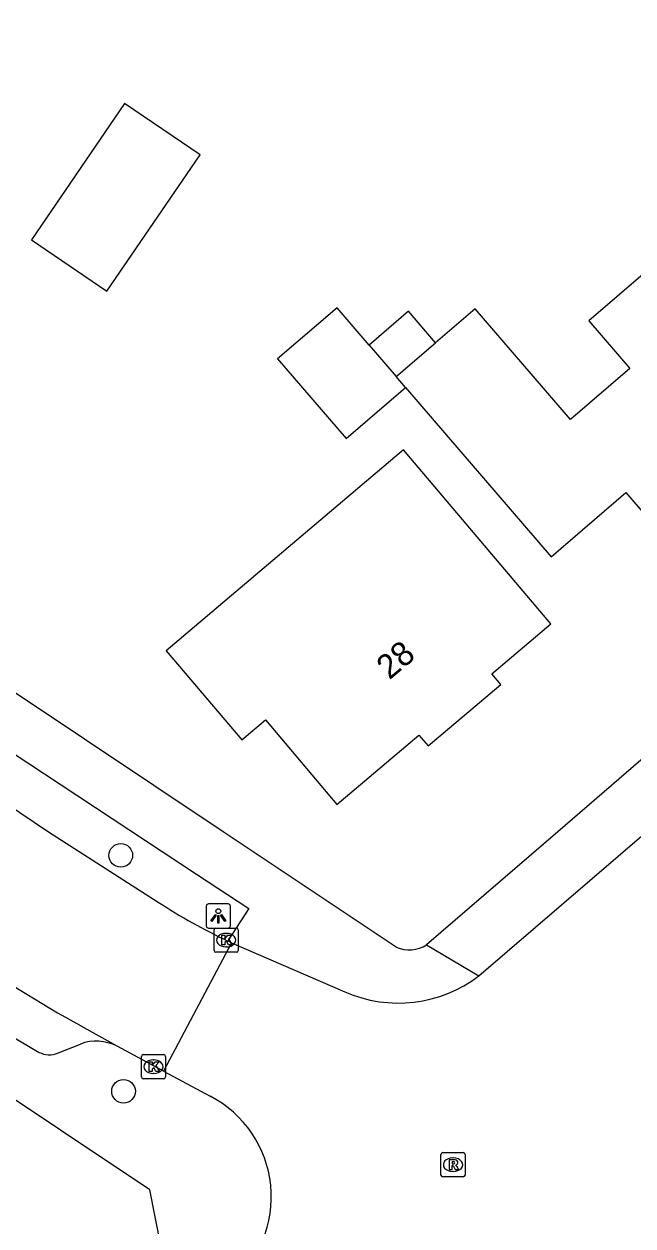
# Model space of a CAD drawing. Extents: x 161772 to 163123, y 383092 to 383917.
# Drawn here: x 162409.94 to 162435.16, y 383483.68 to 383533.43 of the extents above; entities that cross this region are included whole.
import ezdxf

# ---------------------------------------------------------------- set-up
doc = ezdxf.new("R2010")
doc.units = 0
for name, color, linetype in [('IMGEO_Boom', 7, 'Continuous'), ('IMGEO_Kolk', 7, 'Continuous'), ('IMGEO_Lichtpunt', 7, 'Continuous'), ('IMGEO_Pand', 7, 'Continuous'), ('IMGEO_Pand_nummerreeks', 7, 'Continuous'), ('IMGEO_Rijbaan_lokaal_gesloten', 7, 'Continuous'), ('IMGEO_Rijbaan_lokaal_open', 7, 'Continuous'), ('IMGEO_Rioolput', 7, 'Continuous'), ('IMGEO_Voetpad_open', 7, 'Continuous')]:
    doc.layers.add(name, color=color, linetype=linetype)

msp = doc.modelspace()

# ---------------------------------------------------------------- linework, layer by layer
at = {"layer": 'IMGEO_Boom'}
for centre in [(162413.947, 383499.021), (162414.061, 383489.255)]:
    msp.add_circle(centre, 0.489, dxfattribs=at)
at = {"layer": 'IMGEO_Kolk'}
for p, q in [((162417.812, 383495.085), (162417.812, 383495.937)), ((162417.887, 383496.011), (162418.739, 383496.011)), ((162418.3, 383495.791), (162418.325, 383495.791)), ((162418.813, 383495.937), (162418.813, 383495.085)), ((162418.739, 383495.011), (162417.887, 383495.011)), ((162418.323, 383495.231), (162418.298, 383495.231)), ((162414.801, 383489.847), (162414.801, 383490.699)), ((162414.876, 383490.773), (162415.728, 383490.773)), ((162415.289, 383490.553), (162415.314, 383490.553)), ((162415.802, 383490.699), (162415.802, 383489.847)), ((162415.312, 383489.993), (162415.287, 383489.993)), ((162415.728, 383489.773), (162414.876, 383489.773))]:
    msp.add_line(p, q, dxfattribs=at)
for points in [[(162417.812, 383495.085), (162417.812, 383495.937)], [(162417.887, 383496.011), (162418.739, 383496.011)], [(162418.813, 383495.937), (162418.813, 383495.085)], [(162418.133, 383495.711), (162418.256, 383495.711), (162418.256, 383495.56), (162418.386, 383495.711), (162418.55, 383495.711), (162418.404, 383495.56), (162418.557, 383495.311), (162418.405, 383495.311), (162418.32, 383495.475), (162418.256, 383495.408), (162418.256, 383495.311), (162418.133, 383495.311), (162418.133, 383495.711)], [(162418.739, 383495.011), (162417.887, 383495.011)], [(162414.801, 383489.847), (162414.801, 383490.699)], [(162414.876, 383490.773), (162415.728, 383490.773)], [(162415.122, 383490.473), (162415.245, 383490.473), (162415.245, 383490.322), (162415.375, 383490.473), (162415.539, 383490.473), (162415.393, 383490.322), (162415.546, 383490.073), (162415.394, 383490.073), (162415.309, 383490.237), (162415.245, 383490.17), (162415.245, 383490.073), (162415.122, 383490.073), (162415.122, 383490.473)], [(162415.802, 383490.699), (162415.802, 383489.847)], [(162415.728, 383489.773), (162414.876, 383489.773)]]:
    msp.add_lwpolyline(points, dxfattribs=at)
for centre, start, end in [((162417.889, 383495.935), 91.552, 178.448), ((162417.889, 383495.935), 91.552, 178.448), ((162418.737, 383495.935), 1.552, 88.448), ((162418.737, 383495.935), 1.552, 88.448), ((162417.889, 383495.087), 181.552, 268.448), ((162417.889, 383495.087), 181.552, 268.448), ((162418.737, 383495.087), 271.552, 358.448), ((162418.737, 383495.087), 271.552, 358.448), ((162414.878, 383490.697), 91.552, 178.448), ((162414.878, 383490.697), 91.552, 178.448), ((162415.726, 383490.697), 1.552, 88.448), ((162415.726, 383490.697), 1.552, 88.448), ((162414.878, 383489.849), 181.552, 268.448), ((162414.878, 383489.849), 181.552, 268.448), ((162415.726, 383489.849), 271.552, 358.448), ((162415.726, 383489.849), 271.552, 358.448)]:
    msp.add_arc(centre, 0.0765, start, end, dxfattribs=at)
for centre, major_axis, ratio, start_param, end_param in [((162418.299, 383495.511), (-0.387, 0.002), 0.722429, 4.712389, 7.853982), ((162418.324, 383495.511), (-0.39, 0.002), 0.717154, 1.570796, 4.712389), ((162415.288, 383490.273), (-0.387, 0.002), 0.722429, 4.712389, 7.853982), ((162415.313, 383490.273), (-0.39, 0.002), 0.717154, 1.570796, 4.712389)]:
    msp.add_ellipse(centre, major_axis=major_axis, ratio=ratio, start_param=start_param, end_param=end_param, dxfattribs=at)
at = {"layer": 'IMGEO_Lichtpunt'}
for p, q in [((162417.489, 383496.913), (162417.489, 383496.106)), ((162417.489, 383496.913), (162417.489, 383496.106)), ((162418.391, 383497.008), (162417.583, 383497.008)), ((162418.391, 383497.008), (162417.583, 383497.008)), ((162418.485, 383496.106), (162418.485, 383496.913)), ((162418.485, 383496.106), (162418.485, 383496.913)), ((162417.583, 383496.012), (162418.391, 383496.012)), ((162417.583, 383496.012), (162418.391, 383496.012))]:
    msp.add_line(p, q, dxfattribs=at)
for points in [[(162417.863, 383496.577), (162417.902, 383496.549), (162417.714, 383496.287), (162417.676, 383496.314), (162417.863, 383496.577)], [(162417.965, 383496.529), (162418.012, 383496.529), (162418.012, 383496.207), (162417.965, 383496.207), (162417.965, 383496.529)], [(162418.075, 383496.549), (162418.113, 383496.576), (162418.3, 383496.314), (162418.261, 383496.286), (162418.075, 383496.549)]]:
    msp.add_lwpolyline(points, dxfattribs=at)
msp.add_circle((162417.988, 383496.711), 0.0994, dxfattribs=at)
for centre, start, end in [((162417.583, 383496.913), 90, 180), ((162417.583, 383496.913), 90, 180), ((162418.391, 383496.913), 0, 90), ((162418.391, 383496.913), 0, 90), ((162417.583, 383496.106), 180, 270), ((162417.583, 383496.106), 180, 270), ((162418.391, 383496.106), 270, 0), ((162418.391, 383496.106), 270, 360)]:
    msp.add_arc(centre, 0.0946, start, end, dxfattribs=at)
at = {"layer": 'IMGEO_Pand'}
for points in [[(162413.371, 383522.37), (162417.228, 383528.014), (162414.104, 383530.149), (162410.247, 383524.505), (162413.371, 383522.37)], [(162436.844, 383524.173), (162436.75, 383524.093), (162433.324, 383521.146), (162435.022, 383519.173), (162432.564, 383517.058), (162428.616, 383521.645), (162426.986, 383520.242)], [(162424.234, 383520.144), (162422.904, 383521.69), (162420.44, 383519.57), (162423.277, 383516.272), (162425.74, 383518.391)], [(162426.986, 383520.242), (162425.864, 383521.546), (162424.234, 383520.144)], [(162425.356, 383518.839), (162426.986, 383520.242)], [(162424.234, 383520.144), (162425.356, 383518.839)], [(162425.74, 383518.391), (162425.356, 383518.839)], [(162425.74, 383518.391), (162431.773, 383511.379), (162434.864, 383514.039), (162438.909, 383509.337), (162445.06, 383514.63), (162444.707, 383515.04)], [(162422.898, 383501.127), (162426.294, 383504.003), (162426.677, 383503.551), (162429.685, 383506.099), (162429.312, 383506.539), (162431.752, 383508.605), (162425.654, 383515.806), (162415.83, 383507.489), (162418.955, 383503.798), (162419.935, 383504.627), (162422.898, 383501.127)]]:
    msp.add_lwpolyline(points, dxfattribs=at)
at = {"layer": 'IMGEO_Rijbaan_lokaal_gesloten'}
for points in [[(162404.125, 383504.54), (162404.195, 383504.494), (162406.79, 383502.794), (162410.958, 383500), (162415.501, 383497.08)], [(162418.538, 383495.404), (162415.716, 383490.087)], [(162418.384, 383495.476), (162418.538, 383495.404)], [(162413.794, 383491.119), (162412.302, 383491.957)], [(162415.716, 383490.087), (162413.794, 383491.119)]]:
    msp.add_lwpolyline(points, dxfattribs=at)
for centre, radius, start, end in [((162428.804, 383517.598), 24.454, 237.042, 244.778), ((162441.367, 383544.326), 59.894, 235.26876, 240.96925)]:
    msp.add_arc(centre, radius, start, end, dxfattribs=at)
at = {"layer": 'IMGEO_Rijbaan_lokaal_open'}
for points in [[(162428.778, 383494.029), (162435.72, 383500), (162437.045, 383501.14)], [(162418.538, 383495.404), (162423.223, 383493.366)], [(162415.716, 383490.087), (162417.654, 383489.046)]]:
    msp.add_lwpolyline(points, dxfattribs=at)
for centre, radius, start, end in [((162425.433, 383498.455), 5.548, 246.5273, 307.085), ((162415.493, 383484.886), 4.688, 309.0878, 62.553)]:
    msp.add_arc(centre, radius, start, end, dxfattribs=at)
at = {"layer": 'IMGEO_Rioolput'}
for p, q in [((162427.205, 383485.789), (162427.205, 383486.641)), ((162427.28, 383486.715), (162428.132, 383486.715)), ((162427.693, 383486.495), (162427.718, 383486.495)), ((162428.206, 383486.641), (162428.206, 383485.789)), ((162427.716, 383485.935), (162427.691, 383485.935)), ((162428.132, 383485.715), (162427.28, 383485.715))]:
    msp.add_line(p, q, dxfattribs=at)
for points in [[(162427.205, 383485.789), (162427.205, 383486.641)], [(162427.28, 383486.715), (162428.132, 383486.715)], [(162427.794, 383486.413), (162427.542, 383486.415), (162427.542, 383486.015)], [(162427.72, 383486.334), (162427.666, 383486.334), (162427.666, 383486.253)], [(162428.206, 383486.641), (162428.206, 383485.789)], [(162427.542, 383486.015), (162427.666, 383486.015), (162427.666, 383486.177), (162427.677, 383486.177)], [(162427.666, 383486.253), (162427.718, 383486.253)], [(162427.724, 383486.148), (162427.795, 383486.015), (162427.935, 383486.015), (162427.87, 383486.141)], [(162428.132, 383485.715), (162427.28, 383485.715)]]:
    msp.add_lwpolyline(points, dxfattribs=at)
for centre, radius, start, end in [((162427.282, 383486.639), 0.0765, 91.552, 178.448), ((162427.282, 383486.639), 0.0765, 91.552, 178.448), ((162427.726, 383486.238), 0.0964, 77.0061, 93.1865), ((162427.74, 383486.295), 0.0378, 276.6634, 79.6772), ((162427.793, 383486.303), 0.109, 350.3612, 89.416), ((162428.13, 383486.639), 0.0765, 1.552, 88.448), ((162428.13, 383486.639), 0.0765, 1.552, 88.448), ((162427.676, 383486.124), 0.0533, 26.0293, 88.6989), ((162427.702, 383486.442), 0.19, 274.7715, 282.9687), ((162427.791, 383486.303), 0.112, 277.5842, 350.9817), ((162427.775, 383486.088), 0.108, 29.5134, 73.7905), ((162427.282, 383485.791), 0.0765, 181.552, 268.448), ((162427.282, 383485.791), 0.0765, 181.552, 268.448), ((162428.13, 383485.791), 0.0765, 271.552, 358.448), ((162428.13, 383485.791), 0.0765, 271.552, 358.448)]:
    msp.add_arc(centre, radius, start, end, dxfattribs=at)
for centre, major_axis, ratio, start_param, end_param in [((162427.692, 383486.215), (-0.387, 0.002), 0.722429, 4.712389, 7.853982), ((162427.717, 383486.215), (-0.39, 0.002), 0.717154, 1.570796, 4.712389)]:
    msp.add_ellipse(centre, major_axis=major_axis, ratio=ratio, start_param=start_param, end_param=end_param, dxfattribs=at)
at = {"layer": 'IMGEO_Voetpad_open'}
for points in [[(162548.918, 383628.126), (162543.804, 383623.317), (162526.947, 383607.122), (162500, 383574.599), (162483.744, 383554.98), (162462.704, 383536.779), (162467.807, 383530.859), (162432.045, 383500), (162426.613, 383495.312)], [(162425.357, 383495.215), (162418.191, 383500), (162375.184, 383528.714)], [(162415.606, 383482.867), (162415.154, 383485.181), (162392.934, 383500), (162369.796, 383515.431)], [(162404.404, 383504.955), (162405.174, 383506.099), (162417.08, 383498.245), (162419.246, 383496.818), (162418.384, 383495.476)], [(162398.456, 383498.732), (162407.701, 383492.642), (162409.387, 383491.566), (162410.568, 383490.866)], [(162426.613, 383495.312), (162428.778, 383494.029)], [(162411.333, 383490.832), (162412.273, 383491.21)]]:
    msp.add_lwpolyline(points, dxfattribs=at)
for centre, radius, start, end in [((162425.891, 383496.486), 1.378, 247.2258, 301.6065), ((162412.933, 383489.489), 1.844, 62.1684, 110.9839), ((162410.989, 383491.712), 0.945, 243.5433, 291.3671)]:
    msp.add_arc(centre, radius, start, end, dxfattribs=at)

# ---------------------------------------------------------------- texts
at = {"layer": 'IMGEO_Pand_nummerreeks'}
msp.add_text('28', height=1, rotation=40.1841, dxfattribs=at).set_placement((162425.072, 383506.262))

doc.saveas('drawing.dxf')
